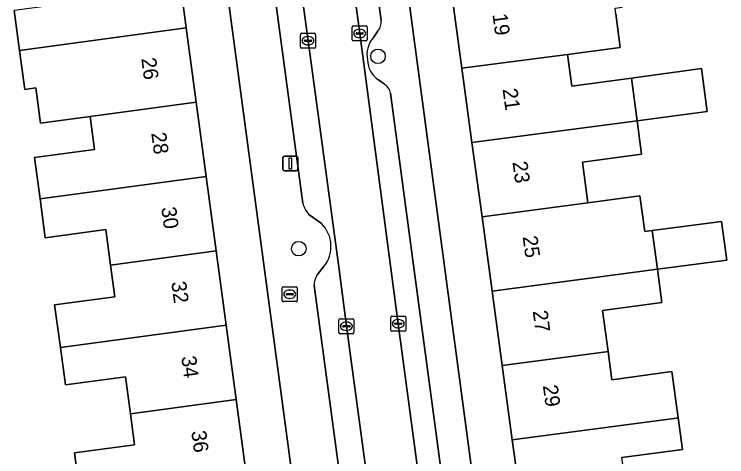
# Model space of a CAD drawing. Extents: x 163147 to 163550, y 380933 to 381639.
# Drawn here: x 163450.08 to 163498, y 381407.6 to 381437.34 of the extents above; entities that cross this region are included whole.
import ezdxf

# ---------------------------------------------------------------- set-up
doc = ezdxf.new("R2010")
doc.units = 0
for name, color, linetype in [('IMGEO_Boom', 7, 'Continuous'), ('IMGEO_Brandkraan', 7, 'Continuous'), ('IMGEO_Erf', 7, 'Continuous'), ('IMGEO_Kolk', 7, 'Continuous'), ('IMGEO_Lichtmast', 7, 'Continuous'), ('IMGEO_Pand', 7, 'Continuous'), ('IMGEO_Pand_nummerreeks', 7, 'Continuous'), ('IMGEO_Parkeervlak_open', 7, 'Continuous'), ('IMGEO_Rijbaan_lokaal_open', 7, 'Continuous'), ('IMGEO_Voetpad_open', 7, 'Continuous')]:
    doc.layers.add(name, color=color, linetype=linetype)

msp = doc.modelspace()

# ---------------------------------------------------------------- linework, layer by layer
at = {"layer": 'IMGEO_Boom'}
for centre in [(163474.547, 381434.509), (163469.217, 381421.583)]:
    msp.add_circle(centre, 0.489, dxfattribs=at)
at = {"layer": 'IMGEO_Brandkraan'}
for p, q in [((163468.112, 381418.097), (163468.112, 381418.949)), ((163468.187, 381419.023), (163469.039, 381419.023)), ((163468.414, 381418.566), (163468.812, 381418.566)), ((163468.6, 381418.803), (163468.625, 381418.803)), ((163469.113, 381418.949), (163469.113, 381418.097)), ((163468.371, 381418.517), (163468.371, 381418.529)), ((163468.809, 381418.48), (163468.411, 381418.48)), ((163468.623, 381418.243), (163468.598, 381418.243)), ((163468.855, 381418.529), (163468.855, 381418.517)), ((163469.039, 381418.023), (163468.187, 381418.023))]:
    msp.add_line(p, q, dxfattribs=at)
for points in [[(163468.112, 381418.097), (163468.112, 381418.949)], [(163468.187, 381419.023), (163469.039, 381419.023)], [(163469.113, 381418.949), (163469.113, 381418.097)], [(163469.039, 381418.023), (163468.187, 381418.023)]]:
    msp.add_lwpolyline(points, dxfattribs=at)
for centre, radius, start, end in [((163468.189, 381418.947), 0.0765, 91.552, 178.448), ((163468.189, 381418.947), 0.0765, 91.552, 178.448), ((163468.411, 381418.526), 0.0403, 85.8775, 175.7526), ((163468.816, 381418.528), 0.0386, 1.7309, 96.639), ((163469.037, 381418.947), 0.0765, 1.552, 88.448), ((163469.037, 381418.947), 0.0765, 1.552, 88.448), ((163468.189, 381418.099), 0.0765, 181.552, 268.448), ((163468.189, 381418.099), 0.0765, 181.552, 268.448), ((163468.408, 381418.516), 0.0366, 178.938, 274.7102), ((163468.812, 381418.523), 0.043, 264.8664, 352.4533), ((163469.037, 381418.099), 0.0765, 271.552, 358.448), ((163469.037, 381418.099), 0.0765, 271.552, 358.448)]:
    msp.add_arc(centre, radius, start, end, dxfattribs=at)
for centre, major_axis, ratio, start_param, end_param in [((163468.599, 381418.523), (-0.387, 0.002), 0.722429, 4.712389, 7.853982), ((163468.624, 381418.523), (-0.39, 0.002), 0.717154, 1.570796, 4.712389)]:
    msp.add_ellipse(centre, major_axis=major_axis, ratio=ratio, start_param=start_param, end_param=end_param, dxfattribs=at)
at = {"layer": 'IMGEO_Erf'}
for points in [[(163484.258, 381403.755), (163483.579, 381408.747), (163482.902, 381413.738), (163482.223, 381418.73), (163481.545, 381423.722), (163480.867, 381428.714), (163480.189, 381433.706), (163479.511, 381438.697), (163478.833, 381443.688), (163478.155, 381448.68), (163477.461, 381453.791), (163474.607, 381453.41), (163484.837, 381376.861)], [(163454.527, 381404.956), (163454.136, 381407.867), (163458.177, 381408.41), (163457.897, 381410.491), (163457.563, 381412.98), (163453.523, 381412.437), (163453.187, 381414.943), (163452.802, 381417.808), (163456.845, 381418.351), (163456.559, 381420.479), (163456.238, 381422.867), (163452.171, 381422.321), (163451.821, 381424.928), (163451.449, 381427.7), (163455.486, 381428.242), (163455.188, 381430.463), (163451.85, 381430.015), (163451.532, 381432.384), (163450.797, 381432.285), (163450.445, 381434.909), (163450.085, 381437.586)], [(163490.548, 381437.358), (163490.844, 381435.111), (163487.295, 381434.643), (163487.582, 381432.509), (163491.589, 381433.048), (163496.292, 381433.681), (163496.679, 381430.801), (163491.974, 381430.18), (163492.276, 381427.934), (163488.3, 381427.4), (163488.668, 381424.662), (163492.165, 381425.131), (163492.482, 381422.733), (163492.992, 381422.801), (163497.657, 381423.416), (163498.001, 381420.813), (163493.341, 381420.198), (163493.642, 381417.959), (163489.65, 381417.423), (163490.019, 381414.678), (163490.274, 381412.777), (163494.319, 381413.32), (163494.736, 381410.219), (163495.021, 381408.095), (163490.955, 381407.549)]]:
    msp.add_lwpolyline(points, dxfattribs=at)
msp.add_lwpolyline([(163462.651, 381451.92), (163459.628, 381451.515), (163460.315, 381446.402), (163460.986, 381441.408), (163461.657, 381436.413), (163462.327, 381431.42), (163462.998, 381426.427), (163463.669, 381421.433), (163464.34, 381416.439), (163465.01, 381411.446), (163465.681, 381406.452), (163466.352, 381401.458), (163467.023, 381396.464), (163467.693, 381391.472), (163468.364, 381386.478), (163469.051, 381381.364), (163472.061, 381381.768)], close=True, dxfattribs=at)
at = {"layer": 'IMGEO_Kolk'}
for p, q in [((163472.818, 381435.622), (163472.818, 381436.474)), ((163472.893, 381436.548), (163473.745, 381436.548)), ((163473.306, 381436.328), (163473.331, 381436.328)), ((163473.819, 381436.474), (163473.819, 381435.622)), ((163469.338, 381435.133), (163469.338, 381435.985)), ((163469.413, 381436.059), (163470.265, 381436.059)), ((163469.826, 381435.839), (163469.851, 381435.839)), ((163470.339, 381435.985), (163470.339, 381435.133)), ((163473.077, 381436.042), (163473.077, 381436.054)), ((163473.515, 381436.005), (163473.117, 381436.005)), ((163473.12, 381436.091), (163473.518, 381436.091)), ((163473.561, 381436.054), (163473.561, 381436.042)), ((163469.597, 381435.553), (163469.597, 381435.565)), ((163470.035, 381435.516), (163469.637, 381435.516)), ((163469.64, 381435.602), (163470.038, 381435.602)), ((163470.081, 381435.565), (163470.081, 381435.553)), ((163473.745, 381435.548), (163472.893, 381435.548)), ((163473.329, 381435.768), (163473.304, 381435.768)), ((163470.265, 381435.059), (163469.413, 381435.059)), ((163469.849, 381435.279), (163469.824, 381435.279)), ((163471.922, 381415.943), (163471.922, 381416.795)), ((163471.997, 381416.869), (163472.849, 381416.869)), ((163472.41, 381416.649), (163472.435, 381416.649)), ((163472.923, 381416.795), (163472.923, 381415.943)), ((163475.408, 381416.117), (163475.408, 381416.969)), ((163475.483, 381417.043), (163476.335, 381417.043)), ((163475.896, 381416.823), (163475.921, 381416.823)), ((163476.409, 381416.969), (163476.409, 381416.117)), ((163472.181, 381416.363), (163472.181, 381416.375)), ((163472.619, 381416.326), (163472.221, 381416.326)), ((163472.224, 381416.412), (163472.622, 381416.412)), ((163472.665, 381416.375), (163472.665, 381416.363)), ((163475.667, 381416.537), (163475.667, 381416.549)), ((163476.105, 381416.5), (163475.707, 381416.5)), ((163475.71, 381416.586), (163476.108, 381416.586)), ((163475.919, 381416.263), (163475.894, 381416.263)), ((163476.151, 381416.549), (163476.151, 381416.537)), ((163472.849, 381415.869), (163471.997, 381415.869)), ((163472.433, 381416.089), (163472.408, 381416.089)), ((163476.335, 381416.043), (163475.483, 381416.043))]:
    msp.add_line(p, q, dxfattribs=at)
for points in [[(163472.818, 381435.622), (163472.818, 381436.474)], [(163472.893, 381436.548), (163473.745, 381436.548)], [(163473.819, 381436.474), (163473.819, 381435.622)], [(163469.338, 381435.133), (163469.338, 381435.985)], [(163469.413, 381436.059), (163470.265, 381436.059)], [(163470.339, 381435.985), (163470.339, 381435.133)], [(163473.745, 381435.548), (163472.893, 381435.548)], [(163470.265, 381435.059), (163469.413, 381435.059)], [(163471.922, 381415.943), (163471.922, 381416.795)], [(163471.997, 381416.869), (163472.849, 381416.869)], [(163472.923, 381416.795), (163472.923, 381415.943)], [(163475.408, 381416.117), (163475.408, 381416.969)], [(163475.483, 381417.043), (163476.335, 381417.043)], [(163476.409, 381416.969), (163476.409, 381416.117)], [(163472.849, 381415.869), (163471.997, 381415.869)], [(163476.335, 381416.043), (163475.483, 381416.043)]]:
    msp.add_lwpolyline(points, dxfattribs=at)
for centre, radius, start, end in [((163472.895, 381436.472), 0.0765, 91.552, 178.448), ((163472.895, 381436.472), 0.0765, 91.552, 178.448), ((163473.743, 381436.472), 0.0765, 1.552, 88.448), ((163473.743, 381436.472), 0.0765, 1.552, 88.448), ((163469.415, 381435.983), 0.0765, 91.552, 178.448), ((163469.415, 381435.983), 0.0765, 91.552, 178.448), ((163470.263, 381435.983), 0.0765, 1.552, 88.448), ((163470.263, 381435.983), 0.0765, 1.552, 88.448), ((163473.117, 381436.051), 0.0403, 85.8775, 175.7526), ((163473.114, 381436.041), 0.0366, 178.938, 274.7102), ((163473.518, 381436.048), 0.043, 264.8664, 352.4533), ((163473.522, 381436.053), 0.0386, 1.7309, 96.639), ((163469.637, 381435.562), 0.0403, 85.8775, 175.7526), ((163469.634, 381435.552), 0.0366, 178.938, 274.7102), ((163470.038, 381435.559), 0.043, 264.8664, 352.4533), ((163470.042, 381435.564), 0.0386, 1.7309, 96.639), ((163472.895, 381435.624), 0.0765, 181.552, 268.448), ((163472.895, 381435.624), 0.0765, 181.552, 268.448), ((163473.743, 381435.624), 0.0765, 271.552, 358.448), ((163473.743, 381435.624), 0.0765, 271.552, 358.448), ((163469.415, 381435.135), 0.0765, 181.552, 268.448), ((163469.415, 381435.135), 0.0765, 181.552, 268.448), ((163470.263, 381435.135), 0.0765, 271.552, 358.448), ((163470.263, 381435.135), 0.0765, 271.552, 358.448), ((163471.999, 381416.793), 0.0765, 91.552, 178.448), ((163471.999, 381416.793), 0.0765, 91.552, 178.448), ((163472.847, 381416.793), 0.0765, 1.552, 88.448), ((163472.847, 381416.793), 0.0765, 1.552, 88.448), ((163475.485, 381416.967), 0.0765, 91.552, 178.448), ((163475.485, 381416.967), 0.0765, 91.552, 178.448), ((163476.333, 381416.967), 0.0765, 1.552, 88.448), ((163476.333, 381416.967), 0.0765, 1.552, 88.448), ((163472.221, 381416.372), 0.0403, 85.8775, 175.7526), ((163472.218, 381416.362), 0.0366, 178.938, 274.7102), ((163472.622, 381416.369), 0.043, 264.8664, 352.4533), ((163472.626, 381416.374), 0.0386, 1.7309, 96.639), ((163475.707, 381416.546), 0.0403, 85.8775, 175.7526), ((163475.704, 381416.536), 0.0366, 178.938, 274.7102), ((163476.108, 381416.543), 0.043, 264.8664, 352.4533), ((163476.112, 381416.548), 0.0386, 1.7309, 96.639), ((163471.999, 381415.945), 0.0765, 181.552, 268.448), ((163471.999, 381415.945), 0.0765, 181.552, 268.448), ((163472.847, 381415.945), 0.0765, 271.552, 358.448), ((163472.847, 381415.945), 0.0765, 271.552, 358.448), ((163475.485, 381416.119), 0.0765, 181.552, 268.448), ((163475.485, 381416.119), 0.0765, 181.552, 268.448), ((163476.333, 381416.119), 0.0765, 271.552, 358.448), ((163476.333, 381416.119), 0.0765, 271.552, 358.448)]:
    msp.add_arc(centre, radius, start, end, dxfattribs=at)
for centre, major_axis, ratio, start_param, end_param in [((163473.305, 381436.048), (-0.387, 0.002), 0.722429, 4.712389, 7.853982), ((163473.33, 381436.048), (-0.39, 0.002), 0.717154, 1.570796, 4.712389), ((163469.825, 381435.559), (-0.387, 0.002), 0.722429, 4.712389, 7.853982), ((163469.85, 381435.559), (-0.39, 0.002), 0.717154, 1.570796, 4.712389), ((163472.409, 381416.369), (-0.387, 0.002), 0.722429, 4.712389, 7.853982), ((163472.434, 381416.369), (-0.39, 0.002), 0.717154, 1.570796, 4.712389), ((163475.895, 381416.543), (-0.387, 0.002), 0.722429, 4.712389, 7.853982), ((163475.92, 381416.543), (-0.39, 0.002), 0.717154, 1.570796, 4.712389)]:
    msp.add_ellipse(centre, major_axis=major_axis, ratio=ratio, start_param=start_param, end_param=end_param, dxfattribs=at)
at = {"layer": 'IMGEO_Lichtmast'}
for p, q in [((163468.155, 381426.907), (163468.155, 381427.707)), ((163468.155, 381427.707), (163468.155, 381426.907)), ((163468.255, 381427.807), (163469.045, 381427.807)), ((163469.045, 381427.807), (163468.255, 381427.807)), ((163469.145, 381427.707), (163469.145, 381426.907)), ((163469.145, 381426.907), (163469.145, 381427.707)), ((163469.045, 381426.807), (163468.255, 381426.807)), ((163468.255, 381426.807), (163469.045, 381426.807))]:
    msp.add_line(p, q, dxfattribs=at)
msp.add_lwpolyline([(163468.575, 381427.682), (163468.725, 381427.682), (163468.725, 381426.932), (163468.575, 381426.932), (163468.575, 381427.682)], dxfattribs=at)
for centre, start, end in [((163468.255, 381427.707), 90, 180), ((163468.255, 381427.707), 90, 180), ((163469.045, 381427.707), 0, 90), ((163469.045, 381427.707), 360, 90), ((163468.255, 381426.907), 180, 270), ((163468.255, 381426.907), 180, 270), ((163469.045, 381426.907), 270, 0), ((163469.045, 381426.907), 270, 0)]:
    msp.add_arc(centre, 0.1, start, end, dxfattribs=at)
at = {"layer": 'IMGEO_Pand'}
for points in [[(163460.986, 381441.408), (163453.85, 381440.45), (163454.161, 381438.134), (163450.085, 381437.586), (163450.445, 381434.909), (163461.657, 381436.413)], [(163490.974, 381437.802), (163490.656, 381440.168), (163479.511, 381438.697), (163480.189, 381433.706), (163487.295, 381434.643), (163490.844, 381435.111), (163490.548, 381437.358), (163490.498, 381437.738)], [(163461.657, 381436.413), (163450.445, 381434.909), (163450.797, 381432.285), (163451.532, 381432.384), (163451.85, 381430.015), (163455.188, 381430.463), (163462.327, 381431.42)], [(163491.974, 381430.18), (163491.589, 381433.048), (163487.582, 381432.509), (163487.295, 381434.643), (163480.189, 381433.706), (163480.867, 381428.714)], [(163491.589, 381433.048), (163491.974, 381430.18), (163496.679, 381430.801), (163496.292, 381433.681)], [(163462.327, 381431.42), (163455.188, 381430.463), (163455.486, 381428.242), (163451.449, 381427.7), (163451.821, 381424.928), (163462.998, 381426.427)], [(163491.974, 381430.18), (163480.867, 381428.714), (163481.545, 381423.722), (163488.668, 381424.662), (163488.3, 381427.4), (163492.276, 381427.934)], [(163463.669, 381421.433), (163462.998, 381426.427), (163451.821, 381424.928), (163452.171, 381422.321), (163456.238, 381422.867), (163456.559, 381420.479)], [(163488.668, 381424.662), (163481.545, 381423.722), (163482.223, 381418.73), (163493.341, 381420.198), (163492.992, 381422.801), (163492.482, 381422.733), (163492.165, 381425.131)], [(163492.992, 381422.801), (163493.341, 381420.198), (163498.001, 381420.813), (163497.657, 381423.416)], [(163464.34, 381416.439), (163463.669, 381421.433), (163456.559, 381420.479), (163456.845, 381418.351), (163452.802, 381417.808), (163453.187, 381414.943)], [(163482.223, 381418.73), (163482.902, 381413.738), (163489.893, 381414.661), (163490.019, 381414.678), (163489.65, 381417.423), (163493.642, 381417.959), (163493.341, 381420.198)], [(163465.01, 381411.446), (163464.34, 381416.439), (163453.187, 381414.943), (163453.523, 381412.437), (163457.563, 381412.98), (163457.897, 381410.491)], [(163482.902, 381413.738), (163483.579, 381408.747), (163494.619, 381410.204), (163494.736, 381410.219), (163494.319, 381413.32), (163490.274, 381412.777), (163490.019, 381414.678), (163489.893, 381414.661)], [(163465.01, 381411.446), (163457.897, 381410.491), (163458.177, 381408.41), (163454.136, 381407.867), (163454.527, 381404.956), (163465.681, 381406.452)], [(163491.339, 381404.69), (163490.955, 381407.549), (163495.021, 381408.095), (163494.736, 381410.219), (163494.619, 381410.204), (163483.579, 381408.747), (163484.258, 381403.755)]]:
    msp.add_lwpolyline(points, close=True, dxfattribs=at)
at = {"layer": 'IMGEO_Parkeervlak_open'}
for points in [[(163484.055, 381327.735), (163483.954, 381328.514), (163484.25, 381328.608), (163483.846, 381331.616), (163481.014, 381352.472), (163478.387, 381372.049), (163475.613, 381392.784), (163475.57, 381392.982), (163475.27, 381392.965), (163474.636, 381397.753), (163474.95, 381397.812), (163472.424, 381416.369), (163471.932, 381420.183), (163469.84, 381435.559), (163467.375, 381453.632), (163467.333, 381454.278), (163467.014, 381454.229), (163466.392, 381459.15), (163466.653, 381459.2), (163466.627, 381459.524), (163464.446, 381475.737), (163461.659, 381496.063), (163461.275, 381499.196)], [(163466.248, 381488.254), (163468.002, 381475.763), (163470.102, 381459.972), (163470.129, 381459.696), (163470.428, 381459.725), (163471.078, 381454.8), (163470.778, 381454.762), (163470.878, 381454.101), (163473.318, 381436.048), (163475.908, 381416.544), (163478.167, 381399.667), (163478.336, 381398.227), (163478.665, 381398.259), (163478.975, 381395.958)], [(163474.754, 381436.925), (163471.669, 381459.767), (163470.815, 381466.271)], [(163465.623, 381453.431), (163469.497, 381424.637)], [(163474.236, 381435.773), (163474.524, 381436.185)], [(163474.955, 381432.659), (163474.578, 381432.929)], [(163479.901, 381398.456), (163476.816, 381421.298), (163475.395, 381432.031)], [(163469.897, 381423.891), (163470.742, 381423.277)], [(163470.885, 381420.363), (163470.465, 381419.822)], [(163470.252, 381419.099), (163480.813, 381340.703)]]:
    msp.add_lwpolyline(points, dxfattribs=at)
for centre, radius, start, end in [((163473.834, 381436.805), 0.928, 318.0523, 7.4161), ((163475.533, 381434.63), 1.728, 138.6184, 192.2758), ((163475.486, 381434.298), 1.643, 181.2095, 236.4319), ((163474.423, 381431.818), 0.995, 12.3496, 57.6834), ((163470.987, 381424.956), 1.524, 192.0782, 224.3216), ((163469.238, 381421.743), 2.148, 320.043, 45.5759), ((163471.41, 381419.151), 1.159, 144.61, 182.5594)]:
    msp.add_arc(centre, radius, start, end, dxfattribs=at)
at = {"layer": 'IMGEO_Rijbaan_lokaal_open'}
msp.add_lwpolyline([(163474.95, 381397.812), (163478.336, 381398.227), (163478.167, 381399.667), (163475.908, 381416.544), (163473.318, 381436.048), (163470.878, 381454.101), (163470.778, 381454.762), (163467.333, 381454.278), (163467.375, 381453.632), (163469.84, 381435.559), (163471.932, 381420.183), (163472.424, 381416.369)], close=True, dxfattribs=at)
at = {"layer": 'IMGEO_Voetpad_open'}
for points in [[(163459.618, 381511.259), (163456.32, 381510.849), (163455.892, 381514.188), (163454.104, 381515.141), (163456.149, 381500), (163457.189, 381492.296), (163458.693, 381481.386), (163458.709, 381481.266), (163459.45, 381475.697), (163458.917, 381475.626), (163458.946, 381475.41), (163459.658, 381470.057), (163460.38, 381464.634), (163460.941, 381464.708), (163460.96, 381464.562), (163461.702, 381458.991), (163461.722, 381458.839), (163462.465, 381453.304), (163462.651, 381451.92), (163472.061, 381381.768)], [(163470.815, 381466.271), (163471.669, 381459.767), (163474.754, 381436.925)], [(163469.497, 381424.637), (163465.623, 381453.431)], [(163490.526, 381323.589), (163491.94, 381324.111), (163487.783, 381356.32), (163487.612, 381356.297), (163487.586, 381356.488), (163486.908, 381361.54), (163486.877, 381361.772), (163487.388, 381361.841), (163486.74, 381366.662), (163486.09, 381371.504), (163485.566, 381371.433), (163485.538, 381371.644), (163484.859, 381376.696), (163484.837, 381376.861), (163474.607, 381453.41)], [(163474.524, 381436.185), (163474.236, 381435.773)], [(163474.578, 381432.929), (163474.955, 381432.659)], [(163475.395, 381432.031), (163476.816, 381421.298), (163479.901, 381398.456)], [(163470.742, 381423.277), (163469.897, 381423.891)], [(163470.465, 381419.822), (163470.885, 381420.363)], [(163480.813, 381340.703), (163470.252, 381419.099)]]:
    msp.add_lwpolyline(points, dxfattribs=at)
for centre, radius, start, end in [((163473.834, 381436.805), 0.928, 318.0523, 7.4161), ((163475.533, 381434.63), 1.728, 138.6184, 192.2758), ((163475.486, 381434.298), 1.643, 181.2095, 236.4319), ((163474.423, 381431.818), 0.995, 12.3496, 57.6834), ((163470.987, 381424.956), 1.524, 192.0782, 224.3216), ((163469.238, 381421.743), 2.148, 320.043, 45.5759), ((163471.41, 381419.151), 1.159, 144.61, 182.5594)]:
    msp.add_arc(centre, radius, start, end, dxfattribs=at)

# ---------------------------------------------------------------- texts
at = {"layer": 'IMGEO_Pand_nummerreeks'}
for s, rotation, p in [('19', 277.7347, (163482.24, 381437.328)), ('26', 277.6488, (163458.624, 381434.359)), ('21', 277.7353, (163482.924, 381432.298)), ('28', 277.6504, (163459.297, 381429.345)), ('23', 277.7353, (163483.59, 381427.4)), ('30', 277.6504, (163459.97, 381424.335)), ('25', 277.7347, (163484.269, 381422.391)), ('32', 277.6504, (163460.642, 381419.33)), ('27', 277.7353, (163484.95, 381417.382)), ('34', 277.6504, (163461.315, 381414.316)), ('29', 277.7353, (163485.631, 381412.374)), ('36', 277.6504, (163461.988, 381409.305))]:
    msp.add_text(s, height=1, rotation=rotation, dxfattribs=at).set_placement(p)

doc.saveas('drawing.dxf')
